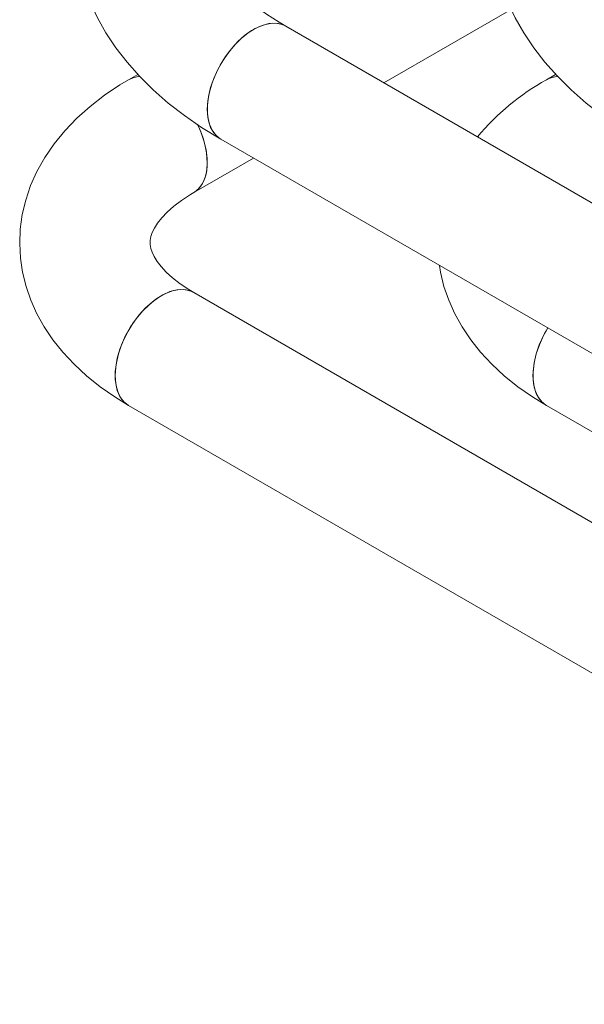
# Model space of a CAD drawing. Header units: millimetres. Extents: x 525 to 29324, y 175 to 20618.
# Tile 374 of 588: x 18340 to 18470, y 14944 to 15171. Entities that reach past the tile are written whole.
import ezdxf

# ---------------------------------------------------------------- set-up
doc = ezdxf.new("R2010")
doc.units = ezdxf.units.MM
doc.linetypes.add('SLD-Continua', pattern=[0])

msp = doc.modelspace()

# ---------------------------------------------------------------- linework, layer by layer
at = {"color": 7, "linetype": 'SLD-Continua', "lineweight": 18, "ltscale": 35}
for p, q in [((18424.13, 15156.2), (18453.44, 15173.11)), ((18619.05, 15043.71), (18401.59, 15169.21)), ((18367.49, 15158.15), (18365.38, 15156.93)), ((18463.66, 15158.15), (18461.55, 15156.93)), ((18386.59, 15143.23), (18604.1, 15017.7)), ((18380.38, 15130.95), (18394.12, 15138.88)), ((18604.1, 14978.84), (18380.38, 15107.96)), ((18365.38, 15081.97), (18604.1, 14944.2)), ((18461.55, 15081.97), (18604.1, 14999.7))]:
    msp.add_line(p, q, dxfattribs=at)
at = {"color": 7, "linetype": 'SLD-Continua', "lineweight": 18, "ltscale": 35, "flags": 128}
for points in [[(18381.97, 15239.79), (18380.16, 15238.61), (18376.26, 15235.76), (18372.61, 15232.74), (18369.24, 15229.58), (18366.14, 15226.29), (18363.35, 15222.87), (18360.88, 15219.35), (18358.72, 15215.75), (18356.9, 15212.07), (18355.41, 15208.35), (18354.25, 15204.59), (18353.42, 15200.81), (18352.92, 15197.03), (18352.73, 15193.24), (18352.87, 15189.47), (18353.31, 15185.73), (18354.07, 15182.02), (18355.13, 15178.36), (18356.5, 15174.74), (18358.18, 15171.19), (18360.15, 15167.69), (18362.43, 15164.28), (18365.01, 15160.94), (18367.89, 15157.7), (18371.05, 15154.57), (18374.5, 15151.56), (18378.21, 15148.67), (18382.18, 15145.94), (18386.59, 15143.23)], [(18401.59, 15169.21), (18399.99, 15170.16), (18397.13, 15172.03), (18394.52, 15173.95), (18392.19, 15175.9), (18390.12, 15177.86), (18388.33, 15179.82), (18386.8, 15181.78), (18385.53, 15183.71), (18384.5, 15185.61), (18383.71, 15187.5), (18383.15, 15189.39), (18382.82, 15191.32), (18382.74, 15193.35), (18382.95, 15195.52), (18383.4, 15197.44), (18384.06, 15199.31), (18384.95, 15201.17), (18386.17, 15203.22), (18387.65, 15205.25), (18389.39, 15207.27), (18391.39, 15209.28), (18393.65, 15211.26), (18396.18, 15213.2), (18398.96, 15215.09), (18401.59, 15216.69)], [(18449.34, 15198.94), (18449.08, 15197.03), (18448.9, 15193.24), (18449.03, 15189.47), (18449.48, 15185.73), (18450.24, 15182.02), (18451.3, 15178.36), (18452.67, 15174.74), (18454.34, 15171.19), (18456.32, 15167.69), (18458.6, 15164.28), (18461.18, 15160.94), (18464.05, 15157.7), (18467.22, 15154.57), (18470.67, 15151.56), (18474.38, 15148.67), (18478.34, 15145.94), (18482.76, 15143.23)], [(18383.48, 15150.1), (18383.61, 15152.04), (18383.98, 15154.08), (18384.59, 15156.17), (18385.42, 15158.26), (18386.45, 15160.3), (18387.66, 15162.25), (18389.02, 15164.06), (18390.51, 15165.68), (18392.07, 15167.08), (18393.68, 15168.23), (18395.31, 15169.09), (18396.9, 15169.65), (18398.43, 15169.9), (18399.86, 15169.83), (18401.15, 15169.44), (18401.59, 15169.21)], [(18401.6, 15169.21), (18400.52, 15169.67), (18399.16, 15169.91), (18397.68, 15169.82), (18396.11, 15169.41), (18394.5, 15168.7), (18392.87, 15167.69), (18391.28, 15166.41), (18389.75, 15164.89), (18388.33, 15163.18), (18387.03, 15161.29), (18385.91, 15159.29), (18384.97, 15157.22), (18384.25, 15155.12), (18383.76, 15153.05), (18383.52, 15151.06), (18383.52, 15149.18), (18383.76, 15147.47), (18384.25, 15145.96), (18384.97, 15144.7), (18385.91, 15143.7), (18386.59, 15143.23)], [(18365.38, 15156.93), (18363.36, 15155.72), (18359.81, 15153.35), (18356.49, 15150.79), (18353.44, 15148.06), (18350.67, 15145.18), (18348.21, 15142.17), (18346.08, 15139.04), (18344.28, 15135.83), (18342.81, 15132.56), (18341.69, 15129.24), (18340.9, 15125.9), (18340.44, 15122.55), (18340.31, 15119.21), (18340.49, 15115.89), (18340.98, 15112.61), (18341.77, 15109.37), (18342.87, 15106.2), (18344.27, 15103.09), (18345.96, 15100.05), (18347.95, 15097.09), (18350.23, 15094.23), (18352.81, 15091.46), (18355.67, 15088.82), (18358.8, 15086.3), (18362.2, 15083.93), (18365.38, 15081.97)], [(18386.59, 15143.23), (18386.45, 15143.32), (18385.42, 15144.17), (18384.59, 15145.3), (18383.98, 15146.69), (18383.61, 15148.3), (18383.48, 15150.1)], [(18380.38, 15130.95), (18381.06, 15131.42), (18381.99, 15132.42), (18382.72, 15133.68), (18383.21, 15135.19), (18383.45, 15136.9), (18383.45, 15138.77), (18383.21, 15140.77), (18382.72, 15142.84), (18381.99, 15144.94), (18381.21, 15146.7)], [(18380.38, 15130.95), (18380.52, 15131.03), (18381.55, 15131.88), (18382.38, 15133.02), (18382.99, 15134.41), (18383.36, 15136.02), (18383.48, 15137.82)], [(18380.38, 15107.96), (18379.22, 15108.65), (18377.22, 15109.99), (18375.5, 15111.33), (18374.05, 15112.65), (18372.87, 15113.91), (18371.94, 15115.11), (18371.26, 15116.21), (18370.78, 15117.21), (18370.48, 15118.12), (18370.33, 15118.98), (18370.33, 15119.95), (18370.5, 15120.85), (18370.82, 15121.79), (18371.31, 15122.79), (18372, 15123.88), (18373, 15125.14), (18374.25, 15126.46), (18375.77, 15127.8), (18377.55, 15129.15), (18379.59, 15130.48), (18380.38, 15130.95)], [(18436.91, 15114.19), (18437.14, 15112.61), (18437.94, 15109.37), (18439.04, 15106.2), (18440.44, 15103.09), (18442.13, 15100.05), (18444.11, 15097.09), (18446.4, 15094.23), (18448.97, 15091.46), (18451.83, 15088.82), (18454.97, 15086.3), (18458.36, 15083.93), (18461.55, 15081.97)], [(18362.27, 15088.84), (18362.4, 15090.79), (18362.77, 15092.83), (18363.37, 15094.92), (18364.2, 15097.01), (18365.24, 15099.05), (18366.45, 15101), (18367.81, 15102.8), (18369.29, 15104.43), (18370.86, 15105.83), (18372.47, 15106.97), (18374.09, 15107.84), (18375.69, 15108.4), (18377.22, 15108.65), (18378.64, 15108.58), (18379.93, 15108.18), (18380.38, 15107.96)], [(18365.38, 15081.98), (18364.69, 15082.45), (18363.76, 15083.44), (18363.04, 15084.71), (18362.55, 15086.21), (18362.3, 15087.93), (18362.3, 15089.8), (18362.55, 15091.8), (18363.04, 15093.87), (18363.76, 15095.96), (18364.69, 15098.04), (18365.82, 15100.04), (18367.11, 15101.92), (18368.54, 15103.64), (18370.07, 15105.16), (18371.66, 15106.43), (18373.28, 15107.44), (18374.9, 15108.16), (18376.46, 15108.56), (18377.94, 15108.65), (18379.31, 15108.42), (18380.38, 15107.96)], [(18461.54, 15081.98), (18460.86, 15082.45), (18459.93, 15083.44), (18459.21, 15084.71), (18458.72, 15086.21), (18458.47, 15087.93), (18458.47, 15089.8), (18458.72, 15091.8), (18459.21, 15093.87), (18459.93, 15095.96), (18460.86, 15098.04), (18461.84, 15099.8)], [(18365.38, 15081.97), (18365.24, 15082.06), (18364.2, 15082.91), (18363.37, 15084.05), (18362.77, 15085.43), (18362.4, 15087.05), (18362.27, 15088.84)], [(18461.55, 15081.97), (18461.4, 15082.06), (18460.37, 15082.91), (18459.54, 15084.05), (18458.93, 15085.43), (18458.56, 15087.05), (18458.44, 15088.84)]]:
    msp.add_lwpolyline(points, dxfattribs=at)
at = {"color": 7, "linetype": 'SLD-Continua', "lineweight": 18, "ltscale": 1225}
for centre, radius, start, end in [((18368.04, 15152.23), 5.4, 89.9101, 119.5277), ((18368.07, 15152.12), 5.51, 91.0769, 119.2316), ((18464.21, 15152.23), 5.4, 89.9101, 119.5277), ((18464.24, 15152.12), 5.51, 91.0769, 119.2316), ((18488.21, 15108.66), 55.14, 118.9119, 140.4598), ((18362.35, 15137.15), 21.14, 1.8171, 26.678), ((18480.46, 15088.01), 22.04, 147.6597, 177.8259)]:
    msp.add_arc(centre, radius, start, end, dxfattribs=at)

doc.saveas('drawing.dxf')
